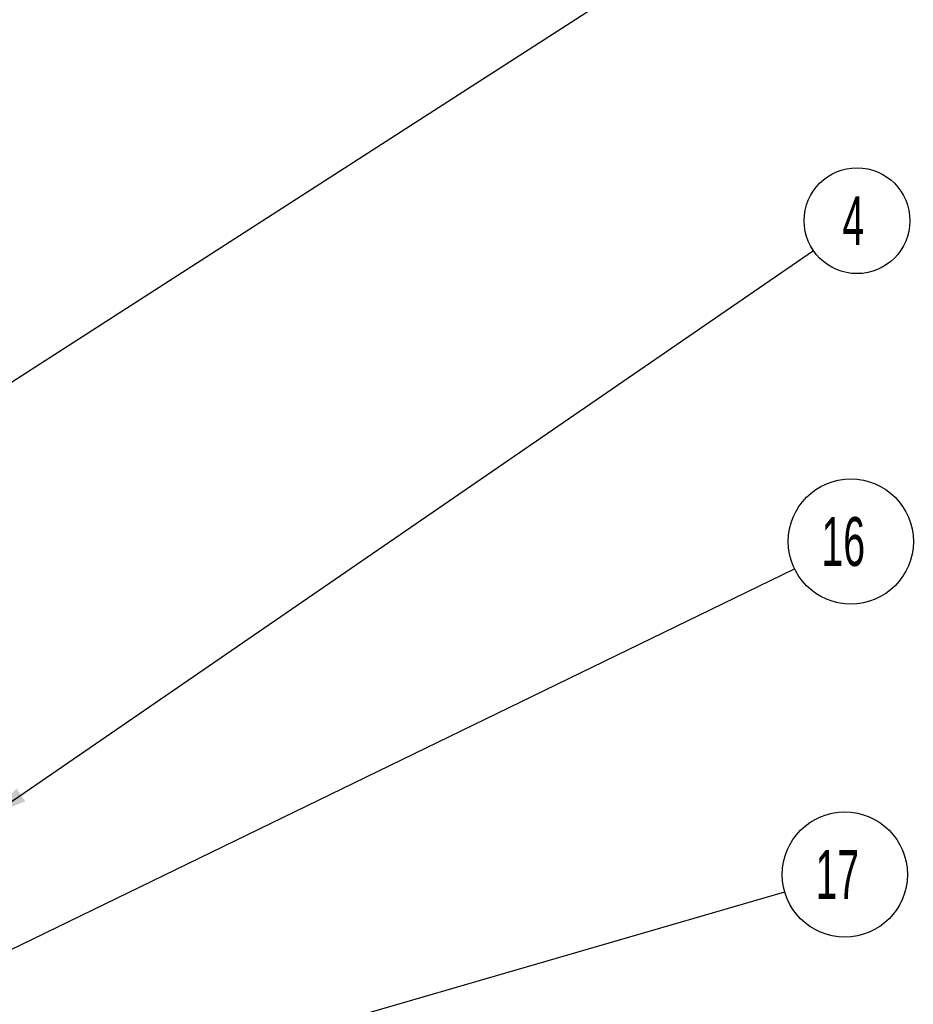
# Model space of a CAD drawing. Header units: millimetres. Extents: x 6 to 414, y 7 to 290.
# Tile 328 of 341: x 162 to 208, y 172 to 222. Entities that reach past the tile are written whole.
import ezdxf

# ---------------------------------------------------------------- set-up
doc = ezdxf.new("R2010")
doc.units = ezdxf.units.MM
doc.header["$LTSCALE"] = 23.1
doc.layers.get('0').update_dxf_attribs({"linetype": 'CONTINUOUS'})
doc.styles.get("Standard").update_dxf_attribs({"font": 'txt', "width": 0.6})
doc.dimstyles.get("Standard").update_dxf_attribs({"dimtxt": 2.5, "dimasz": 1.8, "dimexe": 0.05, "dimexo": 0.0625, "dimtad": 1, "dimzin": 0, "dimdsep": 46, "dimtxsty": 'Standard', "dimblk": '_FILLED', "dimblk1": '_FILLED', "dimblk2": '_FILLED', "dimcen": 0.09, "dimadec": 0, "dimazin": 0, "dimtol": 1, "dimtp": 0.01, "dimtm": 0.01, "dimtfac": 1, "dimtofl": 0, "dimtmove": 0, "dimatfit": 3, "dimldrblk": '_FILLED', "dimfxl": 0, "dimtolj": 1, "dimtzin": 0, "dimarcsym": 0})

# ---------------------------------------------------------------- blocks, each defined once
blk = doc.blocks.new('_FILLED')
at = {"color": 0, "linetype": 'ByBlock'}
blk.add_solid([(0, 0), (-1, 0.222), (-1, -0.222)], dxfattribs=at)
blk = doc.blocks.new('BALLOON_BL3', base_point=(204.794, 211.951))
at = {"color": 2, "linetype": 'Continuous'}
blk.add_circle((204.794, 211.951), 2.708, dxfattribs=at)
at = {"color": 2, "linetype": 'Continuous', "insert": (204.044, 213.201), "char_height": 2.5, "width": 1.5, "attachment_point": 1, "line_spacing_factor": 0.9}
blk.add_mtext('4', dxfattribs=at)
blk = doc.blocks.new('BALLOON_BL13', base_point=(204.474, 195.529))
at = {"color": 2, "linetype": 'Continuous'}
blk.add_circle((204.474, 195.529), 3.203, dxfattribs=at)
at = {"color": 2, "linetype": 'Continuous', "insert": (202.974, 196.779), "char_height": 2.5, "width": 3, "attachment_point": 1, "line_spacing_factor": 0.9}
blk.add_mtext('16', dxfattribs=at)
blk = doc.blocks.new('BALLOON_BL14', base_point=(204.168, 178.481))
at = {"color": 2, "linetype": 'Continuous'}
blk.add_circle((204.168, 178.481), 3.203, dxfattribs=at)
at = {"color": 2, "linetype": 'Continuous', "insert": (202.668, 179.731), "char_height": 2.5, "width": 3, "attachment_point": 1, "line_spacing_factor": 0.9}
blk.add_mtext('17', dxfattribs=at)

msp = doc.modelspace()

# ---------------------------------------------------------------- block references
at = {"color": 2, "linetype": 'Continuous'}
for name, p in [('BALLOON_BL3', (204.794, 211.951)), ('BALLOON_BL13', (204.474, 195.529)), ('BALLOON_BL14', (204.168, 178.481))]:
    msp.add_blockref(name, p, dxfattribs=at)

# ---------------------------------------------------------------- leaders
for points in [[(145.248, 193.259), (202.085, 229.803)], [(160.484, 181.538), (202.561, 210.419)], [(159.512, 173.689), (201.593, 194.129)], [(160.619, 165.867), (201.092, 177.59)]]:
    msp.add_leader(points, dimstyle='Standard', override={"dimtad": 0}, dxfattribs=at)

doc.saveas('drawing.dxf')
